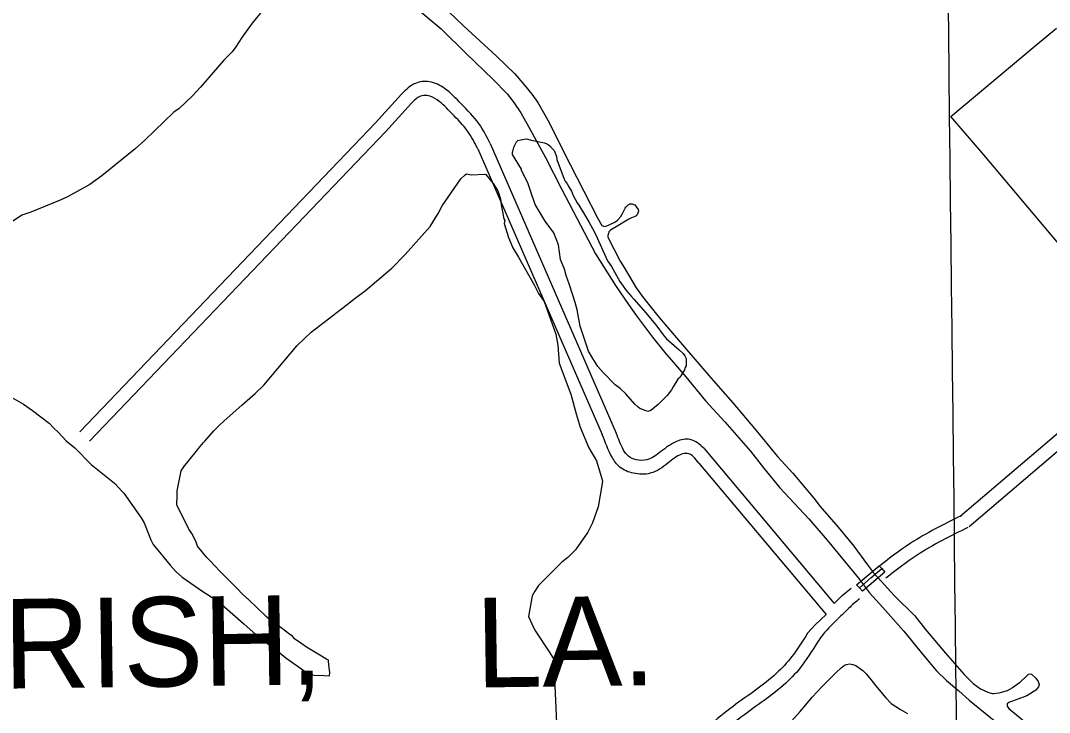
# Model space of a CAD drawing. Extents: x 3683613 to 3738215, y 469626 to 495384.
# Drawn here: x 3690972 to 3693268, y 482197 to 483742 of the extents above; entities that cross this region are included whole.
import ezdxf

# ---------------------------------------------------------------- set-up
doc = ezdxf.new("R2010")
doc.units = 0
for name, color, linetype in [('V-BRDG-OTLN', 7, 'Continuous'), ('V-GRID-MAJR', 7, 'Continuous'), ('V-ROAD-CNTR', 7, 'Continuous'), ('V-RUNW-EDGE', 7, 'Continuous'), ('V-SITE-VEGE', 7, 'Continuous'), ('V-TOPO-GNAM-IDEN', 7, 'Continuous'), ('V-TOPO-SHOR', 7, 'Continuous'), ('V-WETL-SWMP', 7, 'Continuous')]:
    doc.layers.add(name, color=color, linetype=linetype)

msp = doc.modelspace()

# ---------------------------------------------------------------- linework, layer by layer
at = {"layer": 'V-BRDG-OTLN'}
msp.add_lwpolyline([(3692843.992, 482475.576), (3692837.539, 482482.648), (3692888.356, 482525.162), (3692893.751, 482519.043), (3692900.994, 482510.431), (3692851.019, 482468.447)], close=True, dxfattribs=at)
msp.add_lwpolyline([(3692843.9990000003, 482475.582), (3692869.214, 482497.639), (3692893.751, 482519.043)], dxfattribs=at)
at = {"layer": 'V-GRID-MAJR'}
msp.add_spline([(3693141.066, 475101.816), (3693072.329, 481160.385), (3693003.5700000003, 487220.886), (3692934.811, 493281.396), (3692934.789, 493283.31700000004)], degree=3, dxfattribs=at)
at = {"layer": 'V-ROAD-CNTR'}
for points in [[(3691822.4303162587, 483578.203817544), (3691764.1404328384, 483513.9059461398), (3691103.912753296, 482823.79732636)], [(3691844.6542718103, 483558.05185784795), (3691786.0963889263, 483493.457987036), (3691125.5947099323, 482803.0633678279)], [(3691992.085976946, 483456.0560618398), (3692270.140420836, 482817.8083383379)], [(3692019.5919219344, 483468.03203788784), (3692301.365358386, 482821.24833145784)], [(3693488.64098383, 482991.922990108), (3693069.160822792, 482634.964704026)], [(3693508.078944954, 482969.0730358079), (3693088.598783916, 482612.11474972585)], [(3692497.2979665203, 482786.6484006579), (3692787.7283856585, 482440.8530922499)], [(3692485.765989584, 482753.7304664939), (3692769.565421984, 482415.83014229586)], [(3692787.7283856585, 482440.8530922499), (3692805.380350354, 482458.64005667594), (3692825.475310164, 482475.23802347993)], [(3692728.3285044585, 482374.4952249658), (3692745.2734705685, 482393.23318748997), (3692769.565421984, 482415.83014229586)]]:
    msp.add_lwpolyline(points, dxfattribs=at)
for points in [[(3692019.5919219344, 483468.03203788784), (3691994.5089721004, 483512.30494934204), (3691955.572049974, 483556.10286174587), (3691918.223124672, 483590.6257926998), (3691884.293192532, 483605.5867627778), (3691853.11425489, 483602.0157699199), (3691822.4303162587, 483578.203817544)], [(3691992.085976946, 483456.0560618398), (3691969.9910211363, 483494.7309844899), (3691934.128092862, 483535.07090381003), (3691901.537158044, 483565.19584356), (3691879.6292018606, 483574.85682423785), (3691864.186232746, 483573.087827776), (3691844.6542718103, 483558.05185784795)], [(3692485.765989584, 482753.7304664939), (3692459.6020419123, 482775.571422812), (3692446.896067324, 482773.80842633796), (3692416.8261274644, 482754.2044655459), (3692377.406206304, 482731.496510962), (3692339.6062819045, 482731.5515108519), (3692309.399342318, 482745.0684838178), (3692292.1023769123, 482767.55543884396), (3692270.140420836, 482817.8083383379)], [(3692497.2979665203, 482786.6484006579), (3692466.1860287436, 482806.7713604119), (3692436.130088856, 482802.60236874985), (3692401.134158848, 482779.786414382), (3692369.404222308, 482761.508450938), (3692346.034269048, 482761.54145087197), (3692328.5633039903, 482769.36043523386), (3692317.8103254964, 482783.3394072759), (3692301.365358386, 482821.24833145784)], [(3693071.708817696, 482636.71470052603), (3692957.136046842, 482574.3518252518), (3692884.7661915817, 482520.88293218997)], [(3693086.050789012, 482610.3647532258), (3692973.2100146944, 482548.9438760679), (3692903.2291546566, 482496.9009801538)], [(3692843.9382732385, 482451.2560714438), (3692820.1233208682, 482430.1561136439), (3692796.43736824, 482406.9601600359)], [(3692796.234368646, 482406.707160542), (3692763.330434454, 482371.98822998), (3692757.4724461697, 482364.09024577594), (3692716.266528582, 482302.65836863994), (3692679.4556022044, 482262.8824481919), (3692581.1077989, 482187.7425984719), (3692475.516010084, 482096.4547810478), (3692348.512264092, 481967.1840395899), (3692280.346400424, 481901.66417063), (3692172.1386168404, 481777.9034181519), (3692081.604797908, 481686.1456016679), (3692036.7588876, 481627.753718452), (3692026.8309074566, 481610.9717520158), (3692024.591911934, 481596.89978015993), (3692036.3418884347, 481557.97985799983), (3692041.577877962, 481508.13595768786), (3692030.3989003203, 481465.264043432), (3691970.751019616, 481406.70216055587), (3691887.051187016, 481330.79631236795), (3691851.822257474, 481298.5703768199)], [(3692728.3285044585, 482374.4952249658), (3692692.656575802, 482321.3163313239), (3692659.1916427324, 482285.15440364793), (3692562.173836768, 482211.03055189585), (3692454.9720511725, 482118.3507372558), (3692327.4143062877, 481988.5159969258), (3692258.61844388, 481922.39012917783), (3692150.14866082, 481798.32937730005), (3692058.9448432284, 481705.89356217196), (3692011.860937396, 481644.5896847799), (3691998.1009649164, 481621.3277313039), (3691993.8839733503, 481594.81778432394), (3692006.801947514, 481552.02586990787), (3692011.171938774, 481510.4259531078), (3692003.4629541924, 481480.86001223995), (3691950.1570608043, 481428.52611690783), (3691866.84922742, 481352.976268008), (3691831.526298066, 481320.6623326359)]]:
    msp.add_spline(points, degree=3, dxfattribs=at)
at = {"layer": 'V-RUNW-EDGE'}
msp.add_lwpolyline([(3693401.089, 483110.413), (3693268.074, 483268.05), (3693121.343, 483442.13), (3693048.151, 483528.379), (3693236.24, 483685.75), (3693283.563, 483725.381)], dxfattribs=at)
at = {"layer": 'V-SITE-VEGE'}
for points in [[(3691512.149, 483764.837), (3691489.058, 483736.061), (3691465.965, 483704.403), (3691452.487, 483683.292), (3691443.83, 483672.74100000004), (3691435.171, 483663.15), (3691425.556, 483653.559), (3691373.608, 483593.13300000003), (3691355.332, 483573.949), (3691325.521, 483546.14400000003), (3691313.985, 483537.515), (3691249.551, 483475.18700000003), (3691227.434, 483456.011), (3691153.397, 483395.612), (3691126.48, 483376.444), (3691076.501, 483348.66500000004), (3691060.164, 483341.006), (3690994.821, 483314.21), (3690974.642, 483307.517), (3690951.571, 483292.183)], [(3691354.167, 482597.359), (3691347.457, 482606.972), (3691320.643, 482660.791), (3691321.634, 482680.958), (3691321.651, 482692.482), (3691330.3570000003, 482736.645), (3691338.057, 482748.161), (3691341.9050000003, 482752.955), (3691372.693, 482791.327), (3691380.387, 482799.95900000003), (3691383.273, 482802.836), (3691403.474, 482825.856), (3691415.017, 482838.324), (3691426.555, 482848.871), (3691465.981, 482883.38800000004), (3691495.79, 482909.275), (3691515.025, 482928.45300000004), (3691589.1010000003, 483016.70300000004), (3691620.8370000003, 483046.428), (3691697.751, 483105.86100000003), (3691718.903, 483122.156), (3691741.9760000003, 483139.409), (3691800.631, 483189.26300000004), (3691830.448, 483219.95300000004), (3691886.237, 483282.298), (3691903.565, 483311.08), (3691913.1950000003, 483328.355), (3691954.579, 483388.8), (3691964.194, 483397.428), (3691967.08, 483400.304), (3691977.639, 483397.41000000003), (3692008.376, 483399.286), (3692010.293, 483398.32300000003), (3692019.879, 483386.78500000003), (3692026.591, 483378.132), (3692037.132, 483361.791), (3692042.8680000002, 483344.496), (3692044.769, 483331.04600000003), (3692050.487, 483299.347), (3692052.4020000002, 483295.501), (3692051.431, 483288.782), (3692060.991, 483258.03500000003), (3692070.561, 483234.973), (3692083.0130000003, 483213.827), (3692118.46, 483152.311), (3692128.036, 483133.091), (3692140.494, 483114.827), (3692166.3200000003, 483041.799), (3692171.0870000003, 483017.784), (3692173.909, 482977.445), (3692199.741, 482908.261), (3692212.162, 482864.065), (3692220.762, 482834.27900000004), (3692239.9020000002, 482788.156), (3692257.148, 482759.321), (3692269.574, 482717.04600000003), (3692270.528, 482713.204), (3692260.843, 482656.556), (3692248.305, 482621.04000000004), (3692237.711, 482599.927), (3692210.7630000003, 482560.591), (3692193.451, 482543.32800000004), (3692179.99, 482532.783), (3692128.057, 482480.999), (3692119.398, 482468.525), (3692113.6180000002, 482457.972), (3692105.869, 482411.88300000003), (3692116.397, 482386.9), (3692121.188, 482379.21), (3692151.8540000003, 482333.066), (3692164.308, 482312.881), (3692166.221, 482307.118), (3692166.182, 482280.226), (3692165.21, 482270.625), (3692164.2290000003, 482257.18), (3692168.8880000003, 482157.292)], [(3690947.409, 482903.342), (3690978.117, 482886.012), (3690998.2630000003, 482871.57800000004), (3691035.6780000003, 482843.67100000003), (3691046.225, 482832.131), (3691055.8140000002, 482823.474), (3691074.037, 482804.24100000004), (3691093.221, 482787.88800000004), (3691129.661, 482751.342), (3691185.295, 482706.124), (3691186.255, 482704.201), (3691202.555, 482686.891), (3691240.892, 482632.09500000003), (3691247.599, 482620.56), (3691262.91, 482583.08400000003), (3691267.696, 482572.512), (3691306.045, 482526.36100000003), (3691318.509, 482511.936), (3691332.896, 482499.431), (3691378.95, 482467.673), (3691405.813, 482450.347), (3691415.4080000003, 482443.61100000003), (3691470.079, 482395.514), (3691497.895, 482370.504), (3691505.5670000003, 482363.77), (3691542.984, 482336.826), (3691559.29, 482323.357), (3691564.0870000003, 482319.50800000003), (3691607.259, 482288.713), (3691614.934, 482283.902), (3691626.4560000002, 482281.004), (3691649.503, 482280.011), (3691661.0270000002, 482279.034), (3691661.997, 482286.71400000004), (3691660.1010000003, 482303.045), (3691659.1550000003, 482312.65), (3691658.196, 482314.571), (3691655.3170000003, 482315.53500000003), (3691643.8030000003, 482323.23600000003), (3691610.22, 482343.452), (3691597.748, 482352.11100000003), (3691583.3540000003, 482361.73600000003), (3691578.562, 482367.505), (3691572.805, 482371.356), (3691534.434, 482401.183), (3691526.758, 482405.995), (3691521.003, 482410.806), (3691480.723, 482449.28), (3691468.255, 482460.82), (3691454.83, 482475.24700000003), (3691416.469, 482512.754), (3691394.414, 482536.797), (3691387.703, 482543.52900000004), (3691366.608, 482568.52900000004), (3691362.785, 482580.059), (3691354.167, 482597.359)]]:
    msp.add_lwpolyline(points, dxfattribs=at)
msp.add_lwpolyline([(3692090.021, 483410.693), (3692069.9020000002, 483443.373), (3692069.906, 483447.215), (3692070.875, 483452.016), (3692071.8370000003, 483454.895), (3692072.806, 483459.696), (3692078.583, 483471.21400000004), (3692081.471, 483474.08900000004), (3692088.194, 483476.00200000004), (3692100.681, 483477.902), (3692109.324, 483475.971), (3692118.9250000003, 483474.036), (3692141.006, 483469.202), (3692146.765, 483467.273), (3692149.643, 483465.348), (3692153.483, 483462.46), (3692159.233, 483455.731), (3692163.069, 483451.882), (3692167.8510000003, 483438.431), (3692168.802, 483431.708), (3692185.0670000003, 483388.468), (3692186.98, 483383.664), (3692190.818, 483378.855), (3692195.606, 483371.16500000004), (3692201.355, 483361.553), (3692205.18, 483351.944), (3692213.8000000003, 483335.605), (3692217.634, 483329.838), (3692232.966, 483305.80700000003), (3692240.627, 483291.391), (3692248.293, 483277.934), (3692255.954, 483263.52), (3692271.269, 483228.92100000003), (3692281.8000000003, 483205.856), (3692290.426, 483193.359), (3692309.585, 483159.721), (3692323.96, 483138.571), (3692334.507, 483127.031), (3692340.2600000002, 483120.30100000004), (3692367.105, 483089.53), (3692392.034, 483059.721), (3692406.411, 483040.495), (3692413.122, 483031.844), (3692441.896, 483006.83), (3692450.529, 482999.135), (3692454.36, 482993.368), (3692457.2320000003, 482987.601), (3692457.211, 482971.27400000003), (3692455.284, 482967.434), (3692453.355, 482962.636), (3692445.654, 482949.20300000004), (3692443.7290000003, 482946.32300000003), (3692438.921, 482941.52900000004), (3692428.332, 482924.25800000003), (3692424.48, 482917.539), (3692414.8570000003, 482905.071), (3692394.661, 482884.93), (3692378.316, 482871.51), (3692371.591, 482869.597), (3692354.3140000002, 482876.34500000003), (3692350.478, 482879.233), (3692342.804, 482885.967), (3692322.67, 482909.044), (3692310.202, 482920.586), (3692298.69, 482929.245), (3692271.8370000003, 482956.174), (3692260.333, 482969.63800000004), (3692248.833, 482987.902), (3692239.255, 483004.24100000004), (3692221.0870000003, 483059.969), (3692214.417, 483096.473), (3692209.639, 483112.803), (3692197.2120000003, 483152.197), (3692189.558, 483173.338), (3692185.737, 483186.787), (3692177.125, 483208.889), (3692172.369, 483241.549), (3692161.845, 483268.45300000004), (3692142.673, 483294.414), (3692120.6410000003, 483331.898), (3692110.1180000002, 483361.684), (3692104.384, 483379.94), (3692090.017, 483407.81200000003)], close=True, dxfattribs=at)
at = {"layer": 'V-TOPO-SHOR'}
for points in [[(3691879.1550000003, 483808.306), (3691960.133, 483730.621), (3692034.449, 483662.783), (3692075.122, 483623.443), (3692096.6040000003, 483598.216), (3692112.875, 483577.859), (3692126.418, 483558.954), (3692148.3340000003, 483519.69200000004), (3692198.1580000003, 483420.48), (3692259.737, 483302.016), (3692269.0100000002, 483284.305)], [(3691847.724, 483776.884), (3691910.4220000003, 483723.70900000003), (3691966.924, 483667.924), (3692025.5810000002, 483611.295), (3692058.165, 483578.846), (3692072.89, 483559.3), (3692088.315, 483536.18), (3692105.5270000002, 483505.503), (3692143.3140000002, 483436.553), (3692179.644, 483364.677), (3692255.2830000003, 483221.439), (3692299.9450000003, 483150.734), (3692328.511, 483107.911), (3692346.656, 483082.943), (3692382.2090000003, 483035.00200000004), (3692409.819, 483001.29600000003), (3692456.865, 482946.737), (3692500.377, 482893.061), (3692543.436, 482846.322), (3692600.881, 482780.829), (3692629.991, 482743.922), (3692666.216, 482699.126), (3692731.072, 482629.69), (3692771.768, 482582.01300000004), (3692842.293, 482497.527), (3692866.762, 482464.689), (3692896.3680000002, 482431.724), (3692942.864, 482378.761), (3692988.295, 482322.86100000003), (3693016.131, 482290.337), (3693038.505, 482268.423), (3693065.596, 482245.40400000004), (3693088.9930000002, 482224.848), (3693160.069, 482166.916)], [(3692269.0100000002, 483284.305), (3692274.896, 483282.64400000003), (3692280.555, 483283.905), (3692285.88, 483285.882), (3692299.771, 483292.91500000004), (3692305.153, 483297.174), (3692311.502, 483304.924), (3692315.004, 483311.343), (3692319.625, 483320.19200000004), (3692321.29, 483323.49100000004), (3692322.75, 483325.564), (3692325.275, 483328.136), (3692326.897, 483329.678), (3692327.974, 483330.53), (3692329.2260000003, 483331.378), (3692332.605, 483332.875), (3692332.9590000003, 483333.041), (3692336.836, 483333.295), (3692342.755, 483331.036), (3692346.2630000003, 483325.382)], [(3692346.2630000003, 483325.382), (3692350.1890000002, 483320.71), (3692350.969, 483316.82300000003), (3692350.375, 483314.202), (3692348.694, 483310.2), (3692347.244, 483308.477), (3692345.438, 483306.58900000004), (3692341.157, 483304.23600000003), (3692337.244, 483302.401), (3692335.644, 483301.739), (3692329.238, 483298.735), (3692322.099, 483294.52), (3692304.986, 483283.639), (3692288.2120000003, 483273.86600000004), (3692285.144, 483270.78), (3692283.8170000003, 483266.946), (3692282.64, 483262.05100000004), (3692282.541, 483258.457)], [(3692282.541, 483258.457), (3692297.037, 483230.768), (3692310.214, 483205.158), (3692319.338, 483191.102), (3692345.827, 483145.211), (3692361.287, 483124.08400000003), (3692397.469, 483078.931), (3692440.244, 483028.874), (3692512.554, 482944.302), (3692561.301, 482888.367), (3692609.617, 482831.06), (3692661.358, 482768.532), (3692695.179, 482731.537), (3692742.346, 482675.643), (3692756.09, 482656.929), (3692796.399, 482610.884), (3692831.471, 482568.723), (3692861.812, 482526.881), (3692875.579, 482508.957), (3692892.288, 482490.365), (3692921.696, 482458.42), (3692967.348, 482412.832), (3692991.461, 482382.402), (3693035.943, 482329.734), (3693077.79, 482282.071), (3693098.024, 482262.205), (3693114.501, 482249.94200000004), (3693130.518, 482243.02), (3693142.8570000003, 482238.954)], [(3693237.548, 482274.082), (3693228.103, 482283.208), (3693220.5640000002, 482281.81700000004), (3693201.35, 482263.938), (3693185.8510000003, 482252.283), (3693173.44, 482245.684), (3693155.143, 482240.617), (3693142.8570000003, 482238.954)], [(3693237.548, 482274.082), (3693243.082, 482266.43700000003), (3693245.292, 482260.061), (3693243.774, 482254.767), (3693240.295, 482249.919), (3693237.852, 482247.017), (3693217.994, 482234.88300000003), (3693177.714, 482219.509), (3693173.884, 482216.447), (3693173.43, 482214.088), (3693173.952, 482211.311), (3693177.769, 482206.08), (3693232.312, 482160.661), (3693264.291, 482136.74700000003), (3693335.873, 482085.764)]]:
    msp.add_lwpolyline(points, dxfattribs=at)
at = {"layer": 'V-WETL-SWMP'}
msp.add_lwpolyline([(3692692.538, 482177.653), (3692711.5160000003, 482199.29000000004), (3692724.531, 482214.231), (3692738.916, 482231.245), (3692750.023, 482243.602), (3692761.117, 482255.43200000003), (3692774.099, 482269.058), (3692791.918, 482286.511), (3692803.248, 482297.283), (3692811.025, 482302.879), (3692815.281, 482304.614), (3692822.156, 482305.757), (3692829.24, 482304.788), (3692836.284, 482302.24), (3692851.542, 482291.32300000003), (3692858.73, 482284.032), (3692869.725, 482271.11600000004), (3692880.18, 482257.688), (3692902.643, 482229.738), (3692914.71, 482217.585), (3692935.427, 482203.896), (3692951.008, 482195.34)], dxfattribs=at)

# ---------------------------------------------------------------- texts
at = {"layer": 'V-TOPO-GNAM-IDEN'}
for s, p in [('PARISH,', (3690578.121802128, 482245.6901661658)), ('LA.', (3691988.520983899, 482253.0332917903))]:
    msp.add_text(s, height=199.99959800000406, rotation=0.7751277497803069, dxfattribs=at).set_placement(p)

doc.saveas('drawing.dxf')
